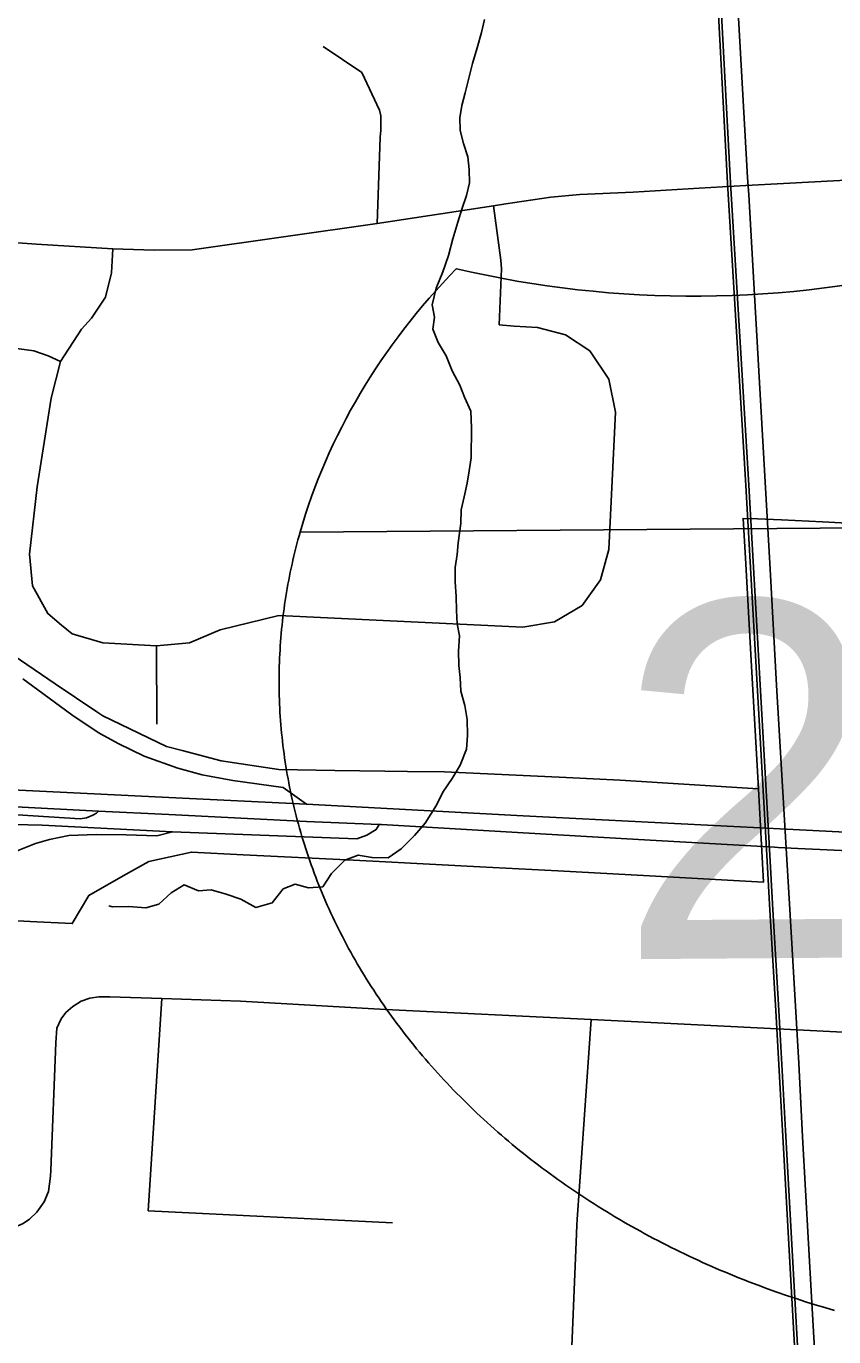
# Model space of a CAD drawing. Extents: x 114604 to 551442, y 316898 to 567001.
# Drawn here: x 201844 to 205237, y 439239 to 444745 of the extents above; entities that cross this region are included whole.
import ezdxf

# ---------------------------------------------------------------- set-up
doc = ezdxf.new("R2010")
doc.units = 0
for name, color, linetype in [('GE_P_Alignment', 7, 'Continuous'), ('GE_P_Alignment_1000_Bearings', 7, 'Continuous'), ('GE_P_Alignment_100_Cardinal_Points', 7, 'Continuous'), ('GE_P_Alignment_100_Stations', 7, 'Continuous'), ('GE_P_Alignment_500_Cardinal_Points', 7, 'Continuous'), ('GE_P_Alignment_500_Stations', 7, 'Continuous'), ('PM_P_Cells', 7, 'Continuous')]:
    doc.layers.add(name, color=color, linetype=linetype)

msp = doc.modelspace()

# ---------------------------------------------------------------- linework, layer by layer
at = {"layer": 'GE_P_Alignment'}
msp.add_line((208433.7, 442659.7), (202994.7, 442620.4), dxfattribs=at)
msp.add_line((208433.7, 442659.7), (202994.7, 442620.4), dxfattribs=at)
msp.add_lwpolyline([(202994.7, 442620.4), (202990, 442603.7), (202985.4, 442587), (202980.9, 442570.2), (202976.6, 442553.4), (202972.4, 442536.6), (202968.3, 442519.7), (202964.4, 442502.8), (202960.5, 442485.9), (202956.8, 442468.9), (202953.3, 442451.9), (202949.8, 442434.9), (202946.5, 442417.9), (202943.3, 442400.8), (202940.3, 442383.7), (202937.3, 442366.6), (202934.5, 442349.5), (202931.9, 442332.4), (202929.3, 442315.2), (202926.9, 442298), (202924.6, 442280.8), (202922.5, 442263.5), (202920.5, 442246.3), (202918.6, 442229), (202916.8, 442211.7), (202915.2, 442194.4), (202913.7, 442177.1), (202912.4, 442159.7), (202911.2, 442142.4), (202910.1, 442125), (202909.1, 442107.7), (202908.3, 442090.3), (202907.6, 442072.9), (202907.1, 442055.4), (202906.7, 442038), (202906.4, 442020.6), (202906.2, 442003.1), (202906.2, 441985.7), (202906.4, 441968.2), (202906.6, 441950.8), (202907, 441933.3), (202907.6, 441915.8), (202908.2, 441898.3), (202909, 441880.9), (202910, 441863.4), (202911.1, 441845.9), (202912.3, 441828.4), (202913.6, 441810.9), (202915.1, 441793.4), (202916.7, 441775.9), (202918.5, 441758.5), (202920.4, 441741), (202922.4, 441723.5), (202924.6, 441706), (202926.9, 441688.5), (202929.4, 441671.1), (202932, 441653.6), (202934.7, 441636.2), (202937.5, 441618.7), (202940.5, 441601.3), (202943.7, 441583.9), (202947, 441566.5), (202950.4, 441549.1), (202953.9, 441531.7), (202957.6, 441514.3), (202961.4, 441496.9), (202965.4, 441479.6), (202969.5, 441462.3), (202973.7, 441445), (202978.1, 441427.7), (202982.6, 441410.4), (202987.2, 441393.1), (202992, 441375.9), (202996.9, 441358.6), (203002, 441341.4), (203007.2, 441324.3), (203012.5, 441307.1), (203018, 441290), (203023.6, 441272.9), (203029.3, 441255.8), (203035.2, 441238.7), (203041.2, 441221.7), (203047.4, 441204.7), (203053.7, 441187.7), (203060.1, 441170.7), (203066.6, 441153.8), (203073.3, 441136.9), (203080.1, 441120), (203087.1, 441103.2), (203094.2, 441086.4), (203101.4, 441069.6), (203108.8, 441052.9), (203116.3, 441036.2), (203123.9, 441019.6), (203131.6, 441002.9), (203139.5, 440986.3), (203147.5, 440969.8), (203155.7, 440953.3), (203164, 440936.8), (203172.4, 440920.4), (203181, 440904), (203189.6, 440887.6), (203198.4, 440871.3), (203207.4, 440855.1), (203216.5, 440838.9), (203225.6, 440822.7), (203235, 440806.5), (203244.4, 440790.5), (203254, 440774.4), (203263.7, 440758.4), (203273.6, 440742.5), (203283.5, 440726.6), (203293.6, 440710.8), (203303.8, 440695), (203314.2, 440679.2), (203324.7, 440663.5), (203335.3, 440647.9), (203346, 440632.3), (203356.8, 440616.8), (203367.8, 440601.3), (203378.9, 440585.9), (203390.1, 440570.5), (203401.4, 440555.2), (203412.9, 440540), (203424.5, 440524.8), (203436.2, 440509.7), (203448, 440494.6), (203459.9, 440479.6), (203472, 440464.6), (203484.1, 440449.7), (203496.4, 440434.9), (203508.9, 440420.2), (203521.4, 440405.5), (203534, 440390.8), (203546.8, 440376.3), (203559.7, 440361.8), (203572.6, 440347.3), (203585.7, 440332.9), (203599, 440318.6), (203612.3, 440304.4), (203625.7, 440290.2), (203639.3, 440276.1), (203652.9, 440262.1), (203666.7, 440248.2), (203680.6, 440234.3), (203694.6, 440220.5), (203708.7, 440206.7), (203722.9, 440193.1), (203737.2, 440179.5), (203751.6, 440166), (203766.1, 440152.5), (203780.8, 440139.1), (203795.5, 440125.9), (203810.3, 440112.6), (203825.3, 440099.5), (203840.3, 440086.4), (203855.4, 440073.5), (203870.7, 440060.6), (203886, 440047.7), (203901.5, 440035), (203917, 440022.3), (203932.6, 440009.8), (203948.4, 439997.3), (203964.2, 439984.8), (203980.1, 439972.5), (203996.1, 439960.3), (204012.3, 439948.1), (204028.5, 439936), (204044.8, 439924), (204061.1, 439912.1), (204077.6, 439900.3), (204094.2, 439888.5), (204110.8, 439876.9), (204127.6, 439865.3), (204144.4, 439853.8), (204161.3, 439842.4), (204178.3, 439831.1), (204195.4, 439819.9), (204212.6, 439808.8), (204229.9, 439797.7), (204247.2, 439786.8), (204264.6, 439775.9), (204282.1, 439765.2), (204299.7, 439754.5), (204317.4, 439743.9), (204335.1, 439733.4), (204352.9, 439723), (204370.8, 439712.7), (204388.8, 439702.5), (204406.8, 439692.4), (204425, 439682.4), (204443.2, 439672.4), (204461.4, 439662.6), (204479.7, 439652.9), (204498.2, 439643.2), (204516.6, 439633.7), (204535.2, 439624.2), (204553.8, 439614.9), (204572.5, 439605.6), (204591.2, 439596.4), (204610, 439587.4), (204628.9, 439578.4), (204647.8, 439569.5), (204666.8, 439560.8), (204685.9, 439552.1), (204705, 439543.5), (204724.2, 439535), (204743.4, 439526.7), (204762.7, 439518.4), (204782.1, 439510.2), (204801.5, 439502.1), (204820.9, 439494.2), (204840.5, 439486.3), (204860, 439478.5), (204879.6, 439470.8), (204899.3, 439463.3), (204919, 439455.8), (204958.6, 439441.2), (204998.4, 439426.9), (205038.4, 439413.1), (205078.6, 439399.7), (205118.9, 439386.7), (205159.3, 439374.1), (205200, 439362), (205240.7, 439350.2)], dxfattribs=at)
for centre, ratio, start_param, end_param in [((204659.5, 446424), 0.800001, 4.415841, 5.008936), ((206421.9, 442002.4), 0.8, 2.47259, 2.911027)]:
    msp.add_ellipse(centre, major_axis=(3515.7, 25.4), ratio=ratio, start_param=start_param, end_param=end_param, dxfattribs=at)
at = {"layer": 'GE_P_Alignment_1000_Bearings'}
for points in [[(205206.5, 438311.1), (205143.4, 439406.9), (205105.5, 440080.1), (205090.1, 440389.2), (205052.4, 441035.1), (205038.8, 441269), (204996, 441976.4), (204970, 442463.9), (204945, 442903.8), (204905.1, 443591.4), (204880.7, 444037.2), (204874.9, 444109.8), (204752.1, 446272.7), (204739.9, 446507), (204687.9, 447398.7), (204519.6, 450390.9)], [(205103.2, 438652.5), (205060.8, 439401.6), (205022, 440105.7), (204993.3, 440609), (204966.9, 441057.5), (204955.5, 441262.3), (204867.6, 442815.9), (204790.7, 444086.1), (204674, 446264), (204655, 446543.2), (204503.6, 449207.8)], [(205115.8, 438653.2), (205073.3, 439402.3), (205034.6, 440106.4), (205005.8, 440609.8), (204979.4, 441058.2), (204968, 441263), (204880.2, 442816.6), (204803.2, 444086.8), (204686.5, 446264.8), (204667.6, 446543.9), (204516.2, 449208.5)]]:
    msp.add_lwpolyline(points, dxfattribs=at)
at = {"layer": 'GE_P_Alignment_100_Cardinal_Points'}
for p, q in [((202393.1, 441812.5), (202391.6, 442142.1)), ((202356.1, 439768.5), (202412.9, 440660.9)), ((204158.6, 439732.7), (204218.1, 440571.7)), ((202356.1, 439768.5), (203382.8, 439718.8))]:
    msp.add_line(p, q, dxfattribs=at)
for points in [[(203318.5, 443916.5), (203331.6, 444279.1), (203333.6, 444308.9), (203333.3, 444369.1), (203328.6, 444393.2), (203253.5, 444550.9), (203091.2, 444659.9)], [(203859.4, 443999.1), (204048.6, 444026.8), (204170.5, 444037.7), (204393.9, 444048.3), (204671.3, 444064.7), (204867.1, 444076.4), (205025.7, 444084.2), (205367.6, 444103.1), (205517.6, 444110.9), (205657.1, 444111.2), (205769.2, 444103.7), (205828.6, 444100.4), (206265.4, 444074.1), (206642.3, 444054.2), (207100.1, 444033.1), (207264.1, 444021.4)], [(201532.6, 443854.6), (201887.1, 443830.1), (202207.5, 443810.7), (202381.5, 443804), (202540.6, 443805.8), (203318.5, 443916.5), (203806.9, 443991.4), (203859.4, 443999.1)], [(203831.2, 443490.2), (203840.6, 443726.2), (203838.7, 443762.4), (203806.9, 443991.4)], [(201991.9, 442229.5), (201934.6, 442277.5), (201870.4, 442394.4), (201857.2, 442527.1), (201889.8, 442810.1), (201948.9, 443183), (201987.2, 443336.1), (202076.5, 443472.6), (202118, 443519.2), (202176.6, 443606.7), (202202.1, 443708.8), (202207.5, 443810.7)], [(204179.6, 442312.1), (204256.9, 442419.4), (204292.2, 442546.9), (204319.5, 443123.8), (204291.2, 443263.2), (204211.5, 443381), (204110.4, 443448.9), (203992.7, 443480.1), (203894.3, 443485.8), (203831.2, 443490.2)], [(201510.5, 443403.9), (201814.3, 443390), (201876.1, 443381.1), (201935.6, 443360.7), (201987.2, 443336.1)], [(201991.9, 442229.5), (202037.1, 442192.4), (202165, 442154.8), (202391.6, 442142.1), (202530.4, 442155.4), (202658.9, 442209.5), (202905.1, 442269.1), (203344.1, 442249.1), (203930.5, 442220.7), (204063.7, 442242.8), (204179.6, 442312.1)], [(201946.4, 439939.9), (201968, 440474.8), (201972.1, 440536.3), (201990.3, 440574.9), (202010.8, 440601.9), (202039.9, 440627.5), (202074.3, 440649.2), (202111, 440662.5), (202149.4, 440667.4)], [(202149.4, 440667.4), (202194.7, 440667.8), (202412.9, 440660.9)], [(202412.9, 440660.9), (202744.1, 440648.7), (203353.5, 440613.9), (204218.1, 440571.7), (205054.9, 440530.2), (205715.8, 440497.3), (206020.9, 440482.6), (206161.5, 440478.3), (206259.1, 440473.6), (206304.5, 440467), (206345.7, 440451.3), (206374.8, 440438.7), (206399.5, 440422.1), (206449.9, 440375.8)], [(201681.9, 439687.9), (201687.1, 439687.7), (201737.9, 439685.8), (201780, 439692.2), (201830.2, 439715.1), (201857.6, 439733.9), (201888.7, 439762.6), (201918.8, 439805.9), (201937, 439849.2), (201945.4, 439914), (201946.4, 439939.9)], [(204124.9, 438834.1), (204128.7, 439030.5), (204155.5, 439672), (204157, 439710.4), (204158.6, 439732.7)]]:
    msp.add_lwpolyline(points, dxfattribs=at)
at = {"layer": 'GE_P_Alignment_100_Stations'}
for points in [[(200785.6, 441038.8), (201888.5, 440982.1), (202007.8, 440976.5), (202036.8, 440975.1), (202106.7, 441093.9), (202250.7, 441175.3), (202358.6, 441236.4), (202537.5, 441275.4), (202755, 441264.5), (203218.9, 441241.3), (203353.9, 441234.5), (203749.7, 441213.8), (204078.1, 441196.7), (204462.3, 441176.6), (204941.8, 441149.5), (204920.7, 441541.8), (204901.3, 441884.7), (204890.1, 442080.1), (204867, 442486.9), (204856.2, 442677.7), (204916.2, 442675.6), (205017.4, 442672.1), (205189.3, 442663.1), (205398.2, 442652)], [(205398.2, 442652), (205189.3, 442663.1), (205017.4, 442672.1), (204916.2, 442675.6), (204856.2, 442677.7), (204867, 442486.9), (204890.1, 442080.1), (204901.3, 441884.7), (204920.7, 441541.8), (204919.8, 441541.9), (204339.6, 441577.7), (204112.9, 441588.4), (203601.3, 441612.5), (203446, 441614.7), (203351.2, 441616), (203141.1, 441619.1), (202905.5, 441622.4), (202663.5, 441659.2), (202499.1, 441702.1), (202432.5, 441719.5), (202203.6, 441829.3), (202165.7, 441847.6), (202140.3, 441864.8), (201965.2, 441983.1), (201788.3, 442102.6)]]:
    msp.add_lwpolyline(points, dxfattribs=at)
at = {"layer": 'GE_P_Alignment_500_Cardinal_Points'}
msp.add_line((201892.4, 441957.1), (201829.5, 442003.2), dxfattribs=at)
for points in [[(202156.1, 441772.8), (202142.3, 441780.5), (202034.8, 441852.7), (201892.4, 441957.1)], [(203020.9, 441476.8), (202923.6, 441546.7), (202712.5, 441577), (202583.2, 441600.4), (202480.2, 441628.1), (202338.8, 441679.2), (202230.1, 441731.9), (202156.1, 441772.8)], [(198638.4, 441442.5), (198984.1, 441443.4), (199373.9, 441450.5), (199832, 441448.6), (199834, 441448.6), (201146.1, 441446.2), (201304, 441443.9), (201379.3, 441441.6), (201674.6, 441440.3), (202070.4, 441415.8), (202096.4, 441420), (202123.7, 441430.6), (202139.3, 441439.4), (202146.8, 441448.2)], [(201314.5, 441393.5), (201377.6, 441393.7), (201627.5, 441395.6), (201666.9, 441394.7), (201910.4, 441389.3), (202458.8, 441361.3), (203233.4, 441331.8), (203275.1, 441346.1), (203313.8, 441370), (203326.3, 441391.4)], [(201479.4, 440989.4), (201495.8, 441014.7), (201506.6, 441031.5), (201541, 441076), (201579.7, 441123.2), (201626.2, 441169.5), (201668.5, 441205.4), (201714.3, 441234.4), (201762.7, 441260.8), (201776.8, 441267.3), (201812, 441283.7), (201882.2, 441312), (201941.1, 441328.9), (202022.5, 441345.1), (202138.8, 441349.4), (202263, 441347.7), (202392.2, 441343.4), (202458.8, 441361.3)]]:
    msp.add_lwpolyline(points, dxfattribs=at)
at = {"layer": 'GE_P_Alignment_500_Stations'}
msp.add_line((205085.6, 441291.3), (205549, 441269.2), dxfattribs=at)
for points in [[(195273.8, 441628.2), (195409.6, 441627.2), (195724.5, 441625.9), (195988.5, 441621.8), (196118.7, 441619.8), (196194.5, 441618.6), (196483.8, 441612.8), (197396.2, 441603.9), (198667.3, 441593.2), (198792.6, 441592.2), (199966.2, 441577.5), (200664.6, 441568.6), (201262, 441560.1), (201309.9, 441559.4), (201384.7, 441557.5), (202442.8, 441505), (203020.9, 441476.8)], [(201424.2, 441485.1), (202146.8, 441448.2), (202442.8, 441433.1), (203020.9, 441404.9), (203326.3, 441391.4)], [(203020.9, 441476.8), (203932.4, 441427.8), (205038.8, 441372.1), (206496.2, 441298), (207077.7, 441272.3), (207523.8, 441251), (207756.7, 441237.7), (208147.9, 441217), (210267.3, 441101.8), (211492, 441035.7), (211749.2, 441026.1), (212238.3, 441000.9), (212297.2, 440997.5), (212346.4, 440992.9), (212694.6, 440965.3), (212907.8, 440942.5), (213024.7, 440928.1), (213377.3, 440877.6), (213674.2, 440825.3), (213908.2, 440782.4), (214291.1, 440698.9), (214534.9, 440635.8), (215146.8, 440478.4)], [(203326.3, 441391.4), (203336, 441391), (203908.4, 441358), (204416.5, 441328.9), (204987.3, 441296.2), (205003.2, 441295.3), (205085.6, 441291.3)]]:
    msp.add_lwpolyline(points, dxfattribs=at)
at = {"layer": 'PM_P_Cells'}
msp.add_lwpolyline([(203768.8, 444773.2), (203756.4, 444719.1), (203738, 444655.1), (203719.6, 444589), (203703.2, 444526.9), (203688.8, 444464.9), (203674.5, 444412.8), (203666.2, 444360.7), (203667.8, 444306.6), (203681.5, 444252.3), (203699.2, 444196), (203704.9, 444143.8), (203706.5, 444087.6), (203694.2, 444033.6), (203675.8, 443981.6), (203657.5, 443921.5), (203637, 443851.5), (203618.6, 443781.4), (203594.1, 443713.4), (203565.7, 443645.4), (203549.2, 443575.3), (203558.9, 443523.1), (203552.6, 443473), (203574.3, 443416.7), (203608, 443360.2), (203633.6, 443297.9), (203665.2, 443237.4), (203684.9, 443187.1), (203712.6, 443128.8), (203714.2, 443058.5), (203713.4, 442932.2), (203705, 442878.1), (203696.7, 442826), (203684.3, 442767.9), (203672, 442713.9), (203669.6, 442655.7), (203659.1, 442575.5), (203654.8, 442525.4), (203646.5, 442471.3), (203646.1, 442411.2), (203649.7, 442349), (203651.4, 442290.8), (203655, 442234.6), (203664.7, 442184.4), (203660.3, 442120.2), (203662, 442060), (203667.7, 442009.8), (203669.3, 441951.6), (203686.9, 441891.3), (203696.6, 441833.1), (203698.2, 441764.9), (203693.8, 441708.7), (203667.4, 441640.7), (203633, 441584.8), (203594.6, 441526.9), (203568.3, 441473), (203519.8, 441397.1), (203475.4, 441345.3), (203419, 441289.6), (203364.8, 441251.9), (203296.7, 441252.4), (203238.8, 441262.8), (203182.6, 441241.2), (203126.2, 441185.5), (203089.9, 441129.6), (203029.8, 441126), (202973.8, 441140.5), (202923.7, 441120.8), (202877.3, 441063), (202809.1, 441043.4), (202745.3, 441078), (202683.4, 441098.5), (202621.5, 441117.1), (202567.4, 441113.4), (202507.5, 441138), (202453.3, 441104.3), (202401, 441056.5), (202346.8, 441040.9), (202272.8, 441047.5), (202206.8, 441046), (202190.8, 441050.1)], dxfattribs=at)

# ---------------------------------------------------------------- texts
at = {"layer": 'GE_P_Alignment'}
msp.add_text('270', height=1500.04, rotation=0.4135, dxfattribs=at).set_placement((204326.6, 440825.3))

doc.saveas('drawing.dxf')
